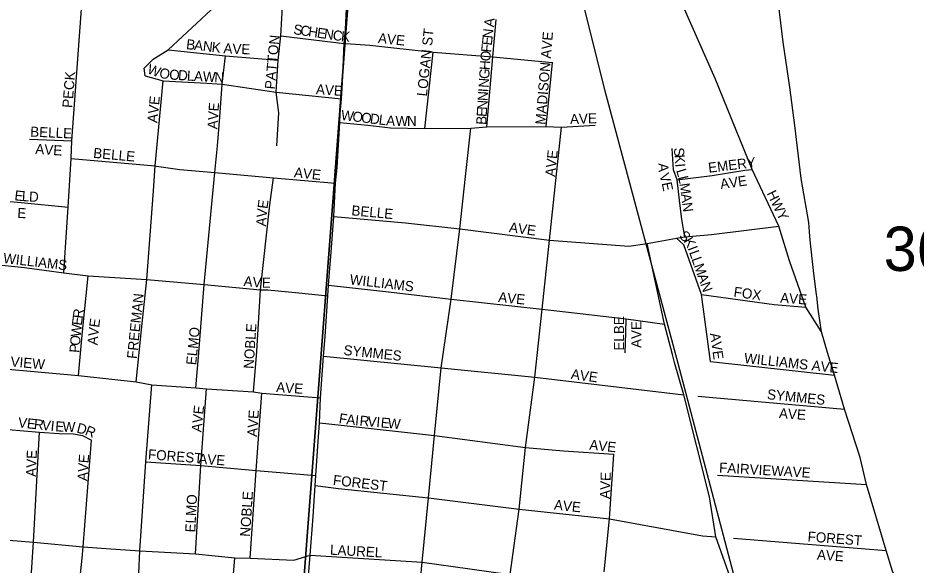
# Model space of a CAD drawing. Extents: x 1310247 to 1552180, y 377264 to 706493.
# Drawn here: x 1385431 to 1389900, y 505472 to 508195 of the extents above; entities that cross this region are included whole.
import ezdxf

# ---------------------------------------------------------------- set-up
doc = ezdxf.new("R2010")
doc.units = 0
for name, color, linetype in [('GM_X_City_Street', 7, 'Continuous'), ('GM_X_City_Street_Text', 7, 'Continuous'), ('GM_X_Rail_Line', 7, 'Continuous'), ('GM_X_Section', 7, 'Continuous'), ('GM_X_Section_Text', 7, 'Continuous'), ('GM_X_State_Route', 7, 'Continuous'), ('GM_X_US_Route', 7, 'Continuous')]:
    doc.layers.add(name, color=color, linetype=linetype)

msp = doc.modelspace()

# ---------------------------------------------------------------- linework, layer by layer
at = {"layer": 'GM_X_City_Street'}
for points in [[(1385659.7, 506927.1), (1385681.6, 507254.2), (1385695.9, 507495.8), (1385699.3, 507583.3), (1385778.1, 508672.8), (1385834, 509408.9), (1385913.3, 510245), (1385941.5, 510978.5), (1385974, 511241.8), (1385977.1, 511291.1), (1385977.2, 511292.7)], [(1389271.2, 506985.7), (1389216.9, 507159.1), (1389083.9, 507440.3), (1388900.7, 507893.8), (1388582.4, 508615.2), (1388134.8, 509676.6), (1387991, 510036.9)], [(1386063.4, 507908.1), (1386058.7, 507946), (1386103.3, 507989.9), (1386178.5, 508037.4), (1386463, 508303.4), (1386552, 508429.8), (1386651.3, 508580.5), (1386702.5, 508754.9), (1386763.2, 508889.9), (1386781.3, 508910.5)], [(1386716, 507826.4), (1386725.8, 507985.7), (1386738.7, 508106.5), (1386748.4, 508278.7), (1386767.1, 508570.8)], [(1387763.8, 507652.7), (1387793.8, 508001.4), (1387810.5, 508187.3)], [(1386738.7, 508106.5), (1387053.5, 508068.4), (1387062.7, 508067.8)], [(1386178.5, 508037.4), (1386463.2, 508007.3), (1386725.8, 507985.7)], [(1387062.7, 508067.8), (1387182.1, 508060.2), (1387497.8, 508025), (1387793.8, 508001.4), (1388091.8, 507973.9)], [(1386315.7, 506353.7), (1386329.5, 506508.6), (1386357.2, 506867.9), (1386377.5, 507078.4), (1386410.5, 507426.8), (1386423.9, 507558.9), (1386434.9, 507701.1), (1386447.5, 507866.1), (1386463.2, 508007.3)], [(1387456.5, 507644.5), (1387497.8, 508025)], [(1388060.3, 507655.3), (1388091.8, 507973.9)], [(1386063.4, 507908.1), (1386152.9, 507882.1), (1386370.9, 507870.3), (1386447.5, 507866.1), (1386716, 507826.4), (1387041.5, 507792.9)], [(1386019.8, 506383.8), (1386048, 506659.7), (1386071.7, 506893), (1386105, 507334.2), (1386114.2, 507458.8), (1386152.9, 507882.1)], [(1386718.9, 507558.9), (1386729.7, 507723.1), (1386716, 507826.4)], [(1387032.6, 507674.9), (1387171.3, 507661.2), (1387284.4, 507649.3), (1387456.5, 507644.5), (1387684.6, 507646.4), (1387763.8, 507652.7), (1388060.3, 507655.3), (1388136, 507652.3), (1388303.2, 507661.2)], [(1387096, 501839), (1387114, 502029.3), (1387147.2, 502379.9), (1387179.5, 502722), (1387208.9, 503032.2), (1387241.9, 503381.3), (1387273.5, 503714.4), (1387320.9, 504216.1), (1387349.3, 504515.6), (1387380.1, 504841.6), (1387410.2, 505158.5), (1387442.4, 505485.9), (1387474, 505806.3), (1387504.6, 506117.4), (1387537.8, 506454.6), (1387587.6, 506795.7), (1387630.7, 507145.1), (1387658.2, 507406), (1387684.6, 507646.4)], [(1387879.9, 505417.5), (1387881.1, 505426), (1387925.4, 505750.4), (1387957.4, 506057.3), (1388003.3, 506407.9), (1388040, 506746.6), (1388075.9, 507088.9), (1388136, 507652.3)], [(1385488.2, 507592.8), (1385699.3, 507583.3)], [(1388749.7, 507105.4), (1388734.4, 507192), (1388723.7, 507288.5), (1388710.7, 507388.9), (1388693.1, 507438.7), (1388686.1, 507545.2)], [(1385695.9, 507495.8), (1386114.2, 507458.8), (1386119.9, 507458)], [(1386119.9, 507458), (1386237.1, 507441.1), (1386410.5, 507426.8), (1386701.9, 507398.8), (1387012, 507373)], [(1388710.7, 507388.9), (1388885.4, 507411.9), (1389048.5, 507438.1), (1389083.9, 507440.3)], [(1386602.8, 506334.3), (1386619, 506534.6), (1386637.4, 506842.1), (1386683.9, 507264.4), (1386701.9, 507398.8)], [(1385221.3, 507297.2), (1385446.8, 507276.1), (1385681.6, 507254.2)], [(1387002.1, 507206.8), (1387359, 507175), (1387630.7, 507145.1), (1388075.9, 507088.9), (1388470.8, 507059.4), (1388561.3, 507072), (1388708.4, 507099.2), (1388749.7, 507105.4), (1388881.5, 507116.9), (1389216.9, 507159.1)], [(1388877.4, 506484.8), (1388832.8, 506818.4), (1388745.2, 507065.7), (1388708.4, 507099.2)], [(1388687.6, 506519.9), (1388648.1, 506671.6), (1388561.3, 507072)], [(1384996.4, 507002.5), (1385205.3, 506980.1), (1385463.5, 506953.8), (1385659.7, 506927.1), (1385779.9, 506912.5), (1386071.7, 506893), (1386357.2, 506867.9), (1386637.4, 506842.1)], [(1389429.4, 506632.3), (1389351.7, 506756.5), (1389272.6, 506981.1), (1389271.2, 506985.7)], [(1385731.5, 506416.4), (1385752.8, 506634.7), (1385779.9, 506912.5)], [(1386637.4, 506842.1), (1386674.6, 506842.1), (1386828.8, 506828), (1386972.8, 506811.7)], [(1386976.8, 506865.7), (1387259.3, 506833.1), (1387587.6, 506795.7), (1388040, 506746.6), (1388229.1, 506725), (1388458.3, 506698.4), (1388648.1, 506671.6)], [(1388832.8, 506818.4), (1389193.6, 506769), (1389351.7, 506756.5)], [(1388452.3, 506528.8), (1388456.5, 506629.9), (1388458.3, 506698.4)], [(1389251.4, 504325.1), (1389157.6, 504635.6), (1389071.7, 504958.7), (1389056.7, 505017), (1389018.1, 505291.4), (1388903.5, 505612.3), (1388871.7, 505811.1), (1388744.5, 506318.8), (1388697.8, 506480.8), (1388687.6, 506519.9)], [(1386952.2, 506512.1), (1387537.8, 506454.6), (1388003.3, 506407.9), (1388744.5, 506318.8)], [(1388877.4, 506484.8), (1389493.7, 506417.3)], [(1385142.4, 506468.1), (1385731.5, 506416.4), (1386019.8, 506383.8), (1386097.6, 506369.2), (1386315.7, 506353.7), (1386369.2, 506349.7), (1386602.8, 506334.3), (1386645, 506328.6), (1386936.8, 506304.1)], [(1385963.2, 504552.8), (1385963.5, 504555.9), (1385986.9, 504788.2), (1386026.8, 505317.5), (1386037.9, 505543.4), (1386067.6, 505985.6), (1386097.6, 506369.2)], [(1386314.6, 505527.7), (1386341.7, 505967), (1386369.2, 506349.7)], [(1386587, 505505.8), (1386616.6, 505943.4), (1386645, 506328.6)], [(1388814.8, 506312.6), (1389543.3, 506247.7)], [(1385224.3, 506160.8), (1385538.9, 506133.2), (1385635.4, 506126.7), (1385706.7, 506125.1), (1385751.4, 506117.8), (1385796.8, 506093.4)], [(1386932.3, 506179.3), (1387039.4, 506167.7), (1387504.6, 506117.4), (1387957.4, 506057.3), (1388146.5, 506040.5), (1388395.5, 506024.9)], [(1385460.2, 504917.5), (1385481.3, 505184.6), (1385508.7, 505586.9), (1385538.9, 506133.2)], [(1385750.3, 505507.2), (1385755.9, 505563.5), (1385796.8, 506093.4)], [(1388348.3, 505438.4), (1388375.1, 505701.8), (1388395.5, 506024.9)], [(1386067.6, 505985.6), (1386341.7, 505967), (1386616.6, 505943.4), (1386913.4, 505918.5)], [(1388911.7, 505919.8), (1389653, 505873.1)], [(1386909.5, 505867.4), (1387026.1, 505853), (1387474, 505806.3), (1387925.4, 505750.4), (1388375.1, 505701.8), (1388837.3, 505617.5), (1388903.5, 505612.3)], [(1385260.6, 505605.6), (1385508.7, 505586.9), (1385755.9, 505563.5), (1385870.6, 505555.3)], [(1388992.1, 505605.5), (1389750.8, 505544.3)], [(1385870.6, 505555.3), (1386037.9, 505543.4), (1386314.6, 505527.7), (1386511, 505507.4), (1386587, 505505.8), (1386804.2, 505496.9), (1386885.1, 505521.1)], [(1385714.7, 504920.2), (1385721.6, 505057.7), (1385740.9, 505412.3), (1385750.3, 505507.2)], [(1386496.4, 505346.6), (1386511, 505507.4)], [(1386885.1, 505521.1), (1387442.4, 505485.9), (1387680.2, 505453.4), (1387881.1, 505426), (1388069.1, 505400.8), (1388341.7, 505373.4), (1389018.1, 505291.4), (1389028.1, 505290.3)]]:
    msp.add_lwpolyline(points, dxfattribs=at)
at = {"layer": 'GM_X_Rail_Line'}
msp.add_lwpolyline([(1386812.9, 513837.2), (1387216, 512255.7), (1387592.9, 510863.8), (1388352.1, 507833.3), (1388713.9, 506477.5), (1389022.2, 505312.3), (1389118.6, 504881.5), (1389194, 504589.9), (1389323.3, 504207.5), (1389437.6, 503910.7), (1389568, 503603), (1389715.4, 503323.7), (1389890.7, 503038.6), (1390090, 502752.5), (1390339.4, 502446.4), (1390820.8, 501933.5), (1391192.4, 501554), (1391215.5, 501528.6)], dxfattribs=at)
at = {"layer": 'GM_X_Section'}
msp.add_lwpolyline([(1385087.3, 505340.3), (1385113, 505501.7), (1385101.6, 505616), (1385101.4, 505696), (1385094.9, 505846.2), (1385073.3, 506038.7), (1385056.1, 506163.1), (1385023.3, 506301.8), (1384983.8, 506408.8), (1384918.5, 506616.3), (1384862.1, 506773.6), (1384818.9, 506894.6), (1384752.7, 507062.1), (1384696.7, 507235.4), (1384630.2, 507390.9), (1384596.6, 507496), (1384760.6, 507490.8), (1383930.2, 510525.5), (1387217.5, 510136.5), (1386797.9, 504663.1)], dxfattribs=at)
msp.add_lwpolyline([(1387997.3, 510042.7), (1393070, 509536.8), (1392551, 504087.3), (1386797.9, 504663.1), (1387217.5, 510136.5)], close=True, dxfattribs=at)
at = {"layer": 'GM_X_State_Route'}
for points in [[(1389369.7, 507130.9), (1389365.8, 507176.6), (1389329.2, 507397.1), (1389296.2, 507660.9), (1389272.8, 507851.7), (1389238.7, 508075.5), (1389208.5, 508323.8), (1389168.6, 508609), (1389150, 508746.2)], [(1389404.9, 506817.4), (1389389.1, 506937.9), (1389373.3, 507090.1), (1389369.7, 507130.9)], [(1390071, 504832.5), (1390057.9, 504870.6), (1390025.1, 504943.9), (1389965.3, 505074), (1389910.2, 505191.7), (1389888, 505225.1), (1389837, 505322.9), (1389782.7, 505441.1), (1389750.8, 505544.3), (1389653, 505873.1), (1389621.6, 506007.6), (1389543.3, 506247.7), (1389493.7, 506417.3), (1389459.8, 506529.5), (1389429.4, 506632.3), (1389413.2, 506745.7), (1389405.7, 506811.4), (1389404.9, 506817.4)]]:
    msp.add_lwpolyline(points, dxfattribs=at)
at = {"layer": 'GM_X_US_Route'}
msp.add_lwpolyline([(1386871.7, 505356.4), (1386885.1, 505521.1), (1386899.5, 505714.2), (1386909.5, 505867.4), (1386913.4, 505918.5), (1386921.2, 506038.4), (1386932.3, 506179.3), (1386936.8, 506304.1), (1386952.2, 506512.1), (1386959.3, 506609.1), (1386972.8, 506811.7), (1386976.8, 506865.7), (1386980.7, 506928.2), (1386990.3, 507028.9), (1387002.1, 507206.8), (1387012, 507373), (1387019.9, 507451.7), (1387032.6, 507674.9), (1387034.6, 507720.2), (1387041.5, 507792.9), (1387045.4, 507872.6), (1387053.5, 508068.4), (1387060.5, 508137.7), (1387066.3, 508240.2)], dxfattribs=at)

# ---------------------------------------------------------------- texts
at = {"layer": 'GM_X_City_Street_Text'}
for s, rotation, p in [('A', 83.7479, (1387798.7, 508148.6)), ('S', 351.6246, (1386799, 508115.4)), ('C', 351.6333, (1386833.9, 508110.3)), ('H', 351.6319, (1386873.1, 508104.5)), ('E', 351.6246, (1386916.6, 508098.1)), ('N', 351.6302, (1386951.4, 508093)), ('C', 351.6278, (1386994.9, 508086.6)), ('K', 354.626, (1387037, 508080.4)), ('LOGAN ST', 84.1227, (1387465.8, 507803.4)), ('N', 83.7625, (1387792.5, 508091.7)), ('MADISON AVE', 85.2856, (1388055.4, 507662.5)), ('B', 353.6853, (1386266.3, 508040.6)), ('A', 353.6892, (1386305.6, 508036.3)), ('N', 353.6892, (1386349.3, 508031.4)), ('PATTON', 84.8045, (1386709, 507838.5)), ('AVE', 354.0973, (1387221, 508071.4)), ('E', 83.7579, (1387788.7, 508056.7)), ('K', 353.6815, (1386393.1, 508026.6)), ('A', 356.4348, (1386452.6, 508020.2)), ('V', 357.7579, (1386497.7, 508017.4)), ('E', 357.8005, (1386541.7, 508015.7)), ('F', 83.8408, (1387784.9, 508021.8)), ('O', 85.0984, (1387781.2, 507978.2)), ('W', 340.0736, (1386070.5, 507921.3)), ('O', 347.3417, (1386130.9, 507899.9)), ('H', 86.2827, (1387778.4, 507934.6)), ('PECK', 85.2358, (1385701.4, 507746.1)), ('O', 356.9078, (1386182.9, 507889)), ('D', 356.6323, (1386226.8, 507886.6)), ('L', 356.6322, (1386270.7, 507884)), ('A', 356.6323, (1386305.8, 507881.9)), ('W', 356.6335, (1386349.8, 507879.4)), ('N', 357.1444, (1386407.4, 507876)), ('G', 86.271, (1387775.5, 507890.6)), ('AVE', 356.0531, (1386912.7, 507816.3)), ('N', 86.271, (1387772.6, 507846.7)), ('N', 86.271, (1387768.3, 507780.9)), ('I', 86.2816, (1387771.2, 507824.8)), ('AVE', 84.0932, (1386123.8, 507671.5)), ('AVE', 86.0569, (1386423, 507640.3)), ('N', 86.271, (1387765.5, 507737)), ('W', 353.0387, (1387036.4, 507688.6)), ('O', 353.0322, (1387093.1, 507681.7)), ('O', 353.045, (1387136.8, 507676.4)), ('E', 86.2853, (1387763.2, 507701.8)), ('D', 353.0322, (1387180.5, 507671)), ('L', 353.0292, (1387224.2, 507665.7)), ('A', 355.9898, (1387261.9, 507661.1)), ('W', 359.9552, (1387309.6, 507657.9)), ('N', 359.9929, (1387366.8, 507657.9)), ('B', 86.2699, (1387760.6, 507662.3)), ('AVE', 2.0443, (1388178.9, 507666.7)), ('BELLE', 357.3359, (1385491.2, 507605.1)), ('AVE', 356.0531, (1385516.3, 507519.3)), ('BELLE', 354.6857, (1385804.1, 507499.4)), ('S', 275.1982, (1388694.6, 507547.9)), ('AVE', 84.0936, (1388103.8, 507403.1)), ('K', 275.1995, (1388697.8, 507512.8)), ('EMERY', 6.9819, (1388868.9, 507424.6)), ('A', 272.4051, (1388617.4, 507471.9)), ('I', 275.2073, (1388701.8, 507469)), ('AVE', 354.0932, (1386803, 507402.7)), ('V', 287.2165, (1388621.6, 507414.1)), ('L', 286.5966, (1388705.8, 507436.5)), ('L', 282.4325, (1388715.6, 507403.7)), ('AVE', 7.8524, (1388928.9, 507343.8)), ('E', 281.3448, (1388634.3, 507373.4)), ('M', 278.049, (1388723, 507370.3)), ('E', 353.8294, (1385412, 507288.2)), ('L', 356.2853, (1385449.4, 507284.2)), ('D', 356.9586, (1385485.1, 507281.9)), ('HWY', 295.7683, (1389155.7, 507322.6)), ('E', 82.4378, (1386672.4, 507243.4)), ('A', 277.4964, (1388730.4, 507318.1)), ('N', 277.4964, (1388736.1, 507274.5)), ('E', 356.6021, (1385426.8, 507200.6)), ('V', 85.1389, (1386668.8, 507200.2)), ('BELLE', 354.6857, (1387088.9, 507213.4)), ('A', 85.1311, (1386665, 507156.4)), ('AVE', 352.1471, (1387872.5, 507129.8)), ('S', 317.7346, (1388717.6, 507105.7)), ('K', 300.9038, (1388741.2, 507085.1)), ('I', 290.3361, (1388762.8, 507049.5)), ('WILLIAMS', 353.3855, (1385355.6, 506975.8)), ('L', 289.3552, (1388770.3, 507029.1)), ('L', 289.3552, (1388782, 506995.9)), ('M', 289.3537, (1388793.7, 506962.7)), ('WILLIAMS', 353.3855, (1387080.3, 506870.2)), ('A', 354.396, (1386552.2, 506861.4)), ('V', 355.2969, (1386596.8, 506857.1)), ('E', 359.1412, (1386644.3, 506853.3)), ('A', 289.357, (1388811.2, 506912.8)), ('N', 289.4783, (1388825.8, 506871.2)), ('AVE', 354.0936, (1387819.4, 506782.2)), ('FOX', 351.8704, (1388990.1, 506808.6)), ('FREEMAN', 84.0366, (1386022.7, 506496.8)), ('AVE', 356.0534, (1389222.6, 506777.9)), ('R', 82.878, (1385752.9, 506697.5)), ('E', 82.9343, (1385748.6, 506662.5)), ('E', 82.0785, (1385834.5, 506652.1)), ('ELBE', 90, (1388447, 506539.7)), ('W', 84.2827, (1385743, 506605.9)), ('V', 83.9784, (1385830, 506608.8)), ('ELMO', 84.2897, (1386317.4, 506465.8)), ('NOBLE', 86.2699, (1386603.4, 506447.6)), ('AVE', 90, (1388533, 506552.9)), ('O', 85.3943, (1385739.4, 506562.3)), ('A', 85.8435, (1385826.8, 506565.3)), ('AVE', 277.8529, (1388874.9, 506624.6)), ('P', 85.4054, (1385736.6, 506527.2)), ('SYMMES', 354.0934, (1387049.4, 506518.3)), ('FAIRVIEW', 354.957, (1385240.8, 506474.3)), ('WILLIAMS AVE', 353.7845, (1389042.6, 506478.6)), ('AVE', 352.1471, (1388180.5, 506399.4)), ('AVE', 356.0534, (1386714.7, 506333.5)), ('SYMMES', 354.1946, (1389157, 506298.2)), ('AVE', 84.0969, (1386343.9, 506131.5)), ('AVE', 356.0534, (1389216.7, 506203.7)), ('V', 353.9474, (1385429.8, 506158.1)), ('E', 353.9374, (1385473.5, 506153.4)), ('AVE', 86.0569, (1386621, 506109.1)), ('F', 351.1396, (1387025.5, 506179)), ('A', 354.5586, (1387063.5, 506173.2)), ('I', 354.8254, (1387107.5, 506169)), ('R', 354.8078, (1387129.4, 506167)), ('V', 354.8016, (1387168.9, 506163.4)), ('I', 354.8254, (1387212.7, 506159.4)), ('E', 354.8019, (1387234.6, 506157.4)), ('W', 354.811, (1387269.7, 506154.2)), ('R', 353.9415, (1385508.5, 506149.7)), ('V', 353.9349, (1385547.9, 506145.5)), ('I', 353.9523, (1385591.7, 506140.9)), ('E', 356.0799, (1385615.5, 506138.4)), ('W', 358.2542, (1385652.7, 506135.9)), ('D', 345.6881, (1385720, 506132.5)), ('R', 337.8378, (1385761, 506122.2)), ('AVE', 353.8839, (1388272.6, 506047.4)), ('AVE', 88.0261, (1385521, 505910.8)), ('FOREST', 355.6016, (1386076.7, 505999.1)), ('AVE', 356.0569, (1386327.5, 505977.1)), ('AVE', 86.0531, (1385776.2, 505889.1)), ('FAIRVIEW', 356.6338, (1388918.9, 505933.1)), ('AVE', 356.0571, (1389240.2, 505915.5)), ('FOREST', 353.4196, (1386996.7, 505871.4)), ('AVE', 88.0262, (1388376.6, 505800.8)), ('ELMO', 87.066, (1386313, 505633.8)), ('NOBLE', 86.2682, (1386585.8, 505611.9)), ('AVE', 354.0932, (1388096.6, 505748.2)), ('FOREST', 355.6016, (1389359.1, 505589.9)), ('LAUREL', 356.8776, (1386982.9, 505523.9)), ('AVE', 356.0531, (1389405.9, 505499.7))]:
    msp.add_text(s, height=50, rotation=rotation, dxfattribs=at).set_placement(p)
at = {"layer": 'GM_X_Section_Text'}
msp.add_text('36', height=221, rotation=0, dxfattribs=at).set_placement((1389739, 506936))

doc.saveas('drawing.dxf')
